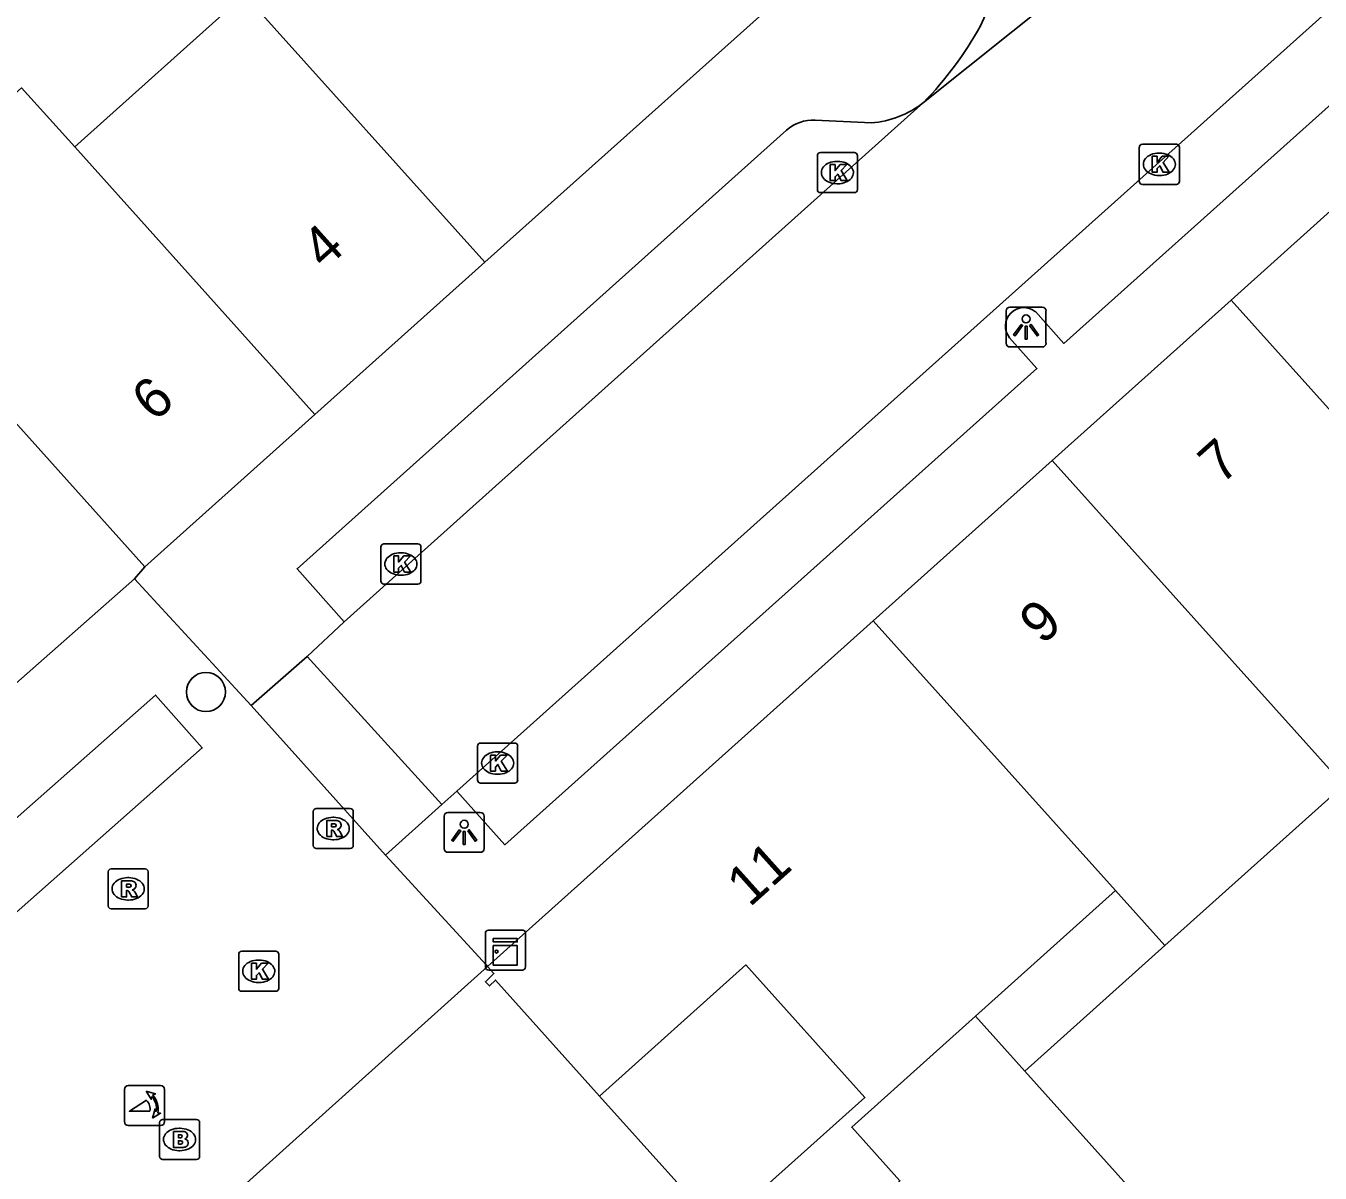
# Model space of a CAD drawing. Extents: x 162172 to 163187, y 382874 to 383684.
# Drawn here: x 162881.99 to 162914.31, y 383535.51 to 383564.16 of the extents above; entities that cross this region are included whole.
import ezdxf

# ---------------------------------------------------------------- set-up
doc = ezdxf.new("R2010")
doc.units = 0
for name, color, linetype in [('IMGEO_Boom', 7, 'Continuous'), ('IMGEO_Brandkraan', 7, 'Continuous'), ('IMGEO_Kast', 7, 'Continuous'), ('IMGEO_Kolk', 7, 'Continuous'), ('IMGEO_Lichtpunt', 7, 'Continuous'), ('IMGEO_Pand', 7, 'Continuous'), ('IMGEO_Pand_nummerreeks', 7, 'Continuous'), ('IMGEO_Poller', 7, 'Continuous'), ('IMGEO_Rijbaan_lokaal_open', 7, 'Continuous'), ('IMGEO_Rioolput', 7, 'Continuous'), ('IMGEO_Voetpad_open', 7, 'Continuous')]:
    doc.layers.add(name, color=color, linetype=linetype)

msp = doc.modelspace()

# ---------------------------------------------------------------- linework, layer by layer
at = {"layer": 'IMGEO_Boom'}
msp.add_circle((162886.488, 383547.523), 0.489, dxfattribs=at)
at = {"layer": 'IMGEO_Brandkraan'}
for p, q in [((162885.328, 383535.92), (162885.328, 383536.772)), ((162885.403, 383536.846), (162886.255, 383536.846)), ((162886.329, 383536.772), (162886.329, 383535.92)), ((162885.816, 383536.626), (162885.841, 383536.626)), ((162886.255, 383535.846), (162885.403, 383535.846)), ((162885.839, 383536.066), (162885.814, 383536.066))]:
    msp.add_line(p, q, dxfattribs=at)
for points in [[(162885.328, 383535.92), (162885.328, 383536.772)], [(162885.403, 383536.846), (162886.255, 383536.846)], [(162886.329, 383536.772), (162886.329, 383535.92)], [(162885.676, 383536.546), (162885.676, 383536.146), (162885.889, 383536.146)], [(162885.907, 383536.546), (162885.676, 383536.546)], [(162885.855, 383536.465), (162885.801, 383536.465), (162885.801, 383536.389)], [(162885.801, 383536.389), (162885.854, 383536.389)], [(162885.863, 383536.313), (162885.801, 383536.313), (162885.801, 383536.232)], [(162885.801, 383536.232), (162885.863, 383536.232)], [(162886.255, 383535.846), (162885.403, 383535.846)]]:
    msp.add_lwpolyline(points, dxfattribs=at)
for centre, radius, start, end in [((162885.405, 383536.77), 0.0765, 91.552, 178.448), ((162885.405, 383536.77), 0.0765, 91.552, 178.448), ((162886.253, 383536.77), 0.0765, 1.552, 88.448), ((162886.253, 383536.77), 0.0765, 1.552, 88.448), ((162885.856, 383536.427), 0.0379, 267.8285, 90.9355), ((162885.911, 383536.401), 0.145, 59.4692, 91.5367), ((162885.936, 383536.448), 0.0922, 285.5137, 58.1501), ((162885.864, 383536.272), 0.0404, 269.8759, 90.5077), ((162885.895, 383536.397), 0.251, 268.6676, 293.5347), ((162885.941, 383536.256), 0.105, 301.3115, 78.989), ((162885.405, 383535.922), 0.0765, 181.552, 268.448), ((162885.405, 383535.922), 0.0765, 181.552, 268.448), ((162886.253, 383535.922), 0.0765, 271.552, 358.448), ((162886.253, 383535.922), 0.0765, 271.552, 358.448)]:
    msp.add_arc(centre, radius, start, end, dxfattribs=at)
for centre, major_axis, ratio, start_param, end_param in [((162885.815, 383536.346), (-0.387, 0.002), 0.722429, 4.712389, 7.853982), ((162885.84, 383536.346), (-0.39, 0.002), 0.717154, 1.570796, 4.712389)]:
    msp.add_ellipse(centre, major_axis=major_axis, ratio=ratio, start_param=start_param, end_param=end_param, dxfattribs=at)
at = {"layer": 'IMGEO_Kast'}
for p, q in [((162893.465, 383540.65), (162893.465, 383541.491)), ((162893.465, 383541.491), (162893.465, 383540.65)), ((162893.54, 383541.575), (162894.381, 383541.575)), ((162894.381, 383541.575), (162893.54, 383541.575)), ((162894.465, 383541.5), (162894.465, 383540.659)), ((162894.465, 383540.659), (162894.465, 383541.5)), ((162894.39, 383540.575), (162893.549, 383540.575)), ((162893.549, 383540.575), (162894.39, 383540.575))]:
    msp.add_line(p, q, dxfattribs=at)
for points in [[(162893.66, 383541.365), (162894.26, 383541.365), (162894.26, 383541.28), (162893.66, 383541.28), (162893.66, 383541.365)], [(162893.66, 383541.19), (162894.26, 383541.19), (162894.26, 383540.701), (162893.66, 383540.701), (162893.66, 383541.19)]]:
    msp.add_lwpolyline(points, dxfattribs=at)
msp.add_circle((162893.744, 383541.039), 0.0377, dxfattribs=at)
for centre, start, end in [((162893.543, 383541.497), 92.4484, 184.2845), ((162893.543, 383541.497), 92.4484, 184.2845), ((162894.387, 383541.497), 2.4484, 94.2845), ((162894.387, 383541.497), 2.4484, 94.2845), ((162893.543, 383540.653), 182.4484, 274.2845), ((162893.543, 383540.653), 182.4484, 274.2845), ((162894.387, 383540.653), 272.4484, 4.2845), ((162894.387, 383540.653), 272.4484, 4.2845)]:
    msp.add_arc(centre, 0.0779, start, end, dxfattribs=at)
at = {"layer": 'IMGEO_Kolk'}
for p, q in [((162901.829, 383560.997), (162902.681, 383560.997)), ((162909.794, 383560.277), (162909.794, 383561.129)), ((162909.869, 383561.203), (162910.721, 383561.203)), ((162910.795, 383561.129), (162910.795, 383560.277)), ((162901.754, 383560.071), (162901.754, 383560.923)), ((162902.242, 383560.777), (162902.267, 383560.777)), ((162902.755, 383560.923), (162902.755, 383560.071)), ((162910.282, 383560.983), (162910.307, 383560.983)), ((162910.305, 383560.423), (162910.28, 383560.423)), ((162902.265, 383560.217), (162902.24, 383560.217)), ((162910.721, 383560.203), (162909.869, 383560.203)), ((162902.681, 383559.997), (162901.829, 383559.997)), ((162890.855, 383550.294), (162890.855, 383551.146)), ((162890.93, 383551.22), (162891.782, 383551.22)), ((162891.343, 383551), (162891.368, 383551)), ((162891.856, 383551.146), (162891.856, 383550.294)), ((162891.366, 383550.44), (162891.341, 383550.44)), ((162891.782, 383550.22), (162890.93, 383550.22)), ((162893.27, 383545.322), (162893.27, 383546.174)), ((162893.345, 383546.248), (162894.197, 383546.248)), ((162894.271, 383546.174), (162894.271, 383545.322)), ((162893.758, 383546.028), (162893.783, 383546.028)), ((162894.197, 383545.248), (162893.345, 383545.248)), ((162893.781, 383545.468), (162893.756, 383545.468)), ((162887.305, 383540.121), (162887.305, 383540.973)), ((162887.38, 383541.047), (162888.232, 383541.047)), ((162888.306, 383540.973), (162888.306, 383540.121)), ((162887.793, 383540.827), (162887.818, 383540.827)), ((162888.232, 383540.047), (162887.38, 383540.047)), ((162887.816, 383540.267), (162887.791, 383540.267))]:
    msp.add_line(p, q, dxfattribs=at)
for points in [[(162901.829, 383560.997), (162902.681, 383560.997)], [(162909.794, 383560.277), (162909.794, 383561.129)], [(162909.869, 383561.203), (162910.721, 383561.203)], [(162910.795, 383561.129), (162910.795, 383560.277)], [(162901.754, 383560.071), (162901.754, 383560.923)], [(162902.075, 383560.697), (162902.198, 383560.697), (162902.198, 383560.546), (162902.328, 383560.697), (162902.492, 383560.697), (162902.346, 383560.546), (162902.499, 383560.297), (162902.347, 383560.297), (162902.262, 383560.461), (162902.198, 383560.394), (162902.198, 383560.297), (162902.075, 383560.297), (162902.075, 383560.697)], [(162902.755, 383560.923), (162902.755, 383560.071)], [(162910.115, 383560.903), (162910.238, 383560.903), (162910.238, 383560.752), (162910.368, 383560.903), (162910.532, 383560.903), (162910.386, 383560.752), (162910.539, 383560.503), (162910.387, 383560.503), (162910.302, 383560.667), (162910.238, 383560.6), (162910.238, 383560.503), (162910.115, 383560.503), (162910.115, 383560.903)], [(162910.721, 383560.203), (162909.869, 383560.203)], [(162902.681, 383559.997), (162901.829, 383559.997)], [(162890.855, 383550.294), (162890.855, 383551.146)], [(162890.93, 383551.22), (162891.782, 383551.22)], [(162891.856, 383551.146), (162891.856, 383550.294)], [(162891.176, 383550.92), (162891.299, 383550.92), (162891.299, 383550.769), (162891.429, 383550.92), (162891.593, 383550.92), (162891.447, 383550.769), (162891.6, 383550.52), (162891.448, 383550.52), (162891.363, 383550.684), (162891.299, 383550.617), (162891.299, 383550.52), (162891.176, 383550.52), (162891.176, 383550.92)], [(162891.782, 383550.22), (162890.93, 383550.22)], [(162893.27, 383545.322), (162893.27, 383546.174)], [(162893.345, 383546.248), (162894.197, 383546.248)], [(162894.271, 383546.174), (162894.271, 383545.322)], [(162893.591, 383545.948), (162893.714, 383545.948), (162893.714, 383545.797), (162893.844, 383545.948), (162894.008, 383545.948), (162893.862, 383545.797), (162894.015, 383545.548), (162893.863, 383545.548), (162893.778, 383545.712), (162893.714, 383545.645), (162893.714, 383545.548), (162893.591, 383545.548), (162893.591, 383545.948)], [(162894.197, 383545.248), (162893.345, 383545.248)], [(162887.305, 383540.121), (162887.305, 383540.973)], [(162887.38, 383541.047), (162888.232, 383541.047)], [(162888.306, 383540.973), (162888.306, 383540.121)], [(162887.626, 383540.747), (162887.749, 383540.747), (162887.749, 383540.596), (162887.879, 383540.747), (162888.043, 383540.747), (162887.897, 383540.596), (162888.05, 383540.347), (162887.898, 383540.347), (162887.813, 383540.511), (162887.749, 383540.444), (162887.749, 383540.347), (162887.626, 383540.347), (162887.626, 383540.747)], [(162888.232, 383540.047), (162887.38, 383540.047)]]:
    msp.add_lwpolyline(points, dxfattribs=at)
for centre, start, end in [((162901.831, 383560.921), 91.552, 178.448), ((162901.831, 383560.921), 91.552, 178.448), ((162902.679, 383560.921), 1.552, 88.448), ((162902.679, 383560.921), 1.552, 88.448), ((162909.871, 383561.127), 91.552, 178.448), ((162909.871, 383561.127), 91.552, 178.448), ((162910.719, 383561.127), 1.552, 88.448), ((162910.719, 383561.127), 1.552, 88.448), ((162901.831, 383560.073), 181.552, 268.448), ((162901.831, 383560.073), 181.552, 268.448), ((162902.679, 383560.073), 271.552, 358.448), ((162902.679, 383560.073), 271.552, 358.448), ((162909.871, 383560.279), 181.552, 268.448), ((162909.871, 383560.279), 181.552, 268.448), ((162910.719, 383560.279), 271.552, 358.448), ((162910.719, 383560.279), 271.552, 358.448), ((162890.932, 383551.144), 91.552, 178.448), ((162890.932, 383551.144), 91.552, 178.448), ((162891.78, 383551.144), 1.552, 88.448), ((162891.78, 383551.144), 1.552, 88.448), ((162890.932, 383550.296), 181.552, 268.448), ((162890.932, 383550.296), 181.552, 268.448), ((162891.78, 383550.296), 271.552, 358.448), ((162891.78, 383550.296), 271.552, 358.448), ((162893.347, 383546.172), 91.552, 178.448), ((162893.347, 383546.172), 91.552, 178.448), ((162894.195, 383546.172), 1.552, 88.448), ((162894.195, 383546.172), 1.552, 88.448), ((162893.347, 383545.324), 181.552, 268.448), ((162893.347, 383545.324), 181.552, 268.448), ((162894.195, 383545.324), 271.552, 358.448), ((162894.195, 383545.324), 271.552, 358.448), ((162887.382, 383540.971), 91.552, 178.448), ((162887.382, 383540.971), 91.552, 178.448), ((162888.23, 383540.971), 1.552, 88.448), ((162888.23, 383540.971), 1.552, 88.448), ((162887.382, 383540.123), 181.552, 268.448), ((162887.382, 383540.123), 181.552, 268.448), ((162888.23, 383540.123), 271.552, 358.448), ((162888.23, 383540.123), 271.552, 358.448)]:
    msp.add_arc(centre, 0.0765, start, end, dxfattribs=at)
for centre, major_axis, ratio, start_param, end_param in [((162902.241, 383560.497), (-0.387, 0.002), 0.722429, 4.712389, 7.853982), ((162902.266, 383560.497), (-0.39, 0.002), 0.717154, 1.570796, 4.712389), ((162910.281, 383560.703), (-0.387, 0.002), 0.722429, 4.712389, 7.853982), ((162910.306, 383560.703), (-0.39, 0.002), 0.717154, 1.570796, 4.712389), ((162891.342, 383550.72), (-0.387, 0.002), 0.722429, 4.712389, 7.853982), ((162891.367, 383550.72), (-0.39, 0.002), 0.717154, 1.570796, 4.712389), ((162893.757, 383545.748), (-0.387, 0.002), 0.722429, 4.712389, 7.853982), ((162893.782, 383545.748), (-0.39, 0.002), 0.717154, 1.570796, 4.712389), ((162887.792, 383540.547), (-0.387, 0.002), 0.722429, 4.712389, 7.853982), ((162887.817, 383540.547), (-0.39, 0.002), 0.717154, 1.570796, 4.712389)]:
    msp.add_ellipse(centre, major_axis=major_axis, ratio=ratio, start_param=start_param, end_param=end_param, dxfattribs=at)
at = {"layer": 'IMGEO_Lichtpunt'}
for p, q in [((162907.369, 383557.137), (162906.561, 383557.137)), ((162907.369, 383557.137), (162906.561, 383557.137)), ((162906.467, 383557.042), (162906.467, 383556.235)), ((162906.467, 383557.042), (162906.467, 383556.235)), ((162907.463, 383556.235), (162907.463, 383557.042)), ((162907.463, 383556.235), (162907.463, 383557.042)), ((162906.561, 383556.141), (162907.369, 383556.141)), ((162906.561, 383556.141), (162907.369, 383556.141)), ((162893.339, 383544.515), (162892.531, 383544.515)), ((162893.339, 383544.515), (162892.531, 383544.515)), ((162892.437, 383544.42), (162892.437, 383543.613)), ((162892.437, 383544.42), (162892.437, 383543.613)), ((162893.433, 383543.613), (162893.433, 383544.42)), ((162893.433, 383543.613), (162893.433, 383544.42)), ((162892.531, 383543.519), (162893.339, 383543.519)), ((162892.531, 383543.519), (162893.339, 383543.519))]:
    msp.add_line(p, q, dxfattribs=at)
for points in [[(162906.841, 383556.706), (162906.88, 383556.678), (162906.692, 383556.416), (162906.654, 383556.443), (162906.841, 383556.706)], [(162906.943, 383556.658), (162906.99, 383556.658), (162906.99, 383556.336), (162906.943, 383556.336), (162906.943, 383556.658)], [(162907.053, 383556.678), (162907.091, 383556.705), (162907.278, 383556.443), (162907.239, 383556.415), (162907.053, 383556.678)], [(162892.811, 383544.084), (162892.85, 383544.056), (162892.662, 383543.794), (162892.624, 383543.821), (162892.811, 383544.084)], [(162892.913, 383544.036), (162892.96, 383544.036), (162892.96, 383543.714), (162892.913, 383543.714), (162892.913, 383544.036)], [(162893.023, 383544.056), (162893.061, 383544.083), (162893.248, 383543.821), (162893.209, 383543.793), (162893.023, 383544.056)]]:
    msp.add_lwpolyline(points, dxfattribs=at)
for centre in [(162906.966, 383556.84), (162892.936, 383544.218)]:
    msp.add_circle(centre, 0.0994, dxfattribs=at)
for centre, start, end in [((162906.561, 383557.042), 90, 180), ((162906.561, 383557.042), 90, 180), ((162907.369, 383557.042), 0, 90), ((162907.369, 383557.042), 0, 90), ((162906.561, 383556.235), 180, 270), ((162906.561, 383556.235), 180, 270), ((162907.369, 383556.235), 270, 0), ((162907.369, 383556.235), 270, 360), ((162892.531, 383544.42), 90, 180), ((162892.531, 383544.42), 90, 180), ((162893.339, 383544.42), 0, 90), ((162893.339, 383544.42), 0, 90), ((162892.531, 383543.613), 180, 270), ((162892.531, 383543.613), 180, 270), ((162893.339, 383543.613), 270, 0), ((162893.339, 383543.613), 270, 360)]:
    msp.add_arc(centre, 0.0946, start, end, dxfattribs=at)
at = {"layer": 'IMGEO_Pand'}
for points in [[(162902.977, 383567.255), (162903.056, 383567.165), (162902.832, 383566.977), (162902.987, 383566.805), (162893.454, 383558.259)], [(162883.21, 383561.137), (162887.452, 383564.945)], [(162887.452, 383564.945), (162893.454, 383558.259)], [(162877.644, 383558.805), (162881.885, 383562.613), (162883.21, 383561.137)], [(162912.086, 383557.311), (162916.55, 383561.319)], [(162889.21, 383554.454), (162883.21, 383561.137)], [(162877.644, 383558.805), (162878.969, 383557.329), (162884.966, 383550.649)], [(162893.454, 383558.259), (162889.21, 383554.454)], [(162907.618, 383553.305), (162912.086, 383557.311)], [(162912.086, 383557.311), (162918.127, 383550.582), (162919.361, 383549.207)], [(162889.21, 383554.454), (162884.966, 383550.649)], [(162903.15, 383549.3), (162907.618, 383553.305)], [(162907.618, 383553.305), (162913.662, 383546.574), (162914.898, 383545.198)], [(162884.966, 383550.649), (162884.703, 383550.348)], [(162880.536, 383546.676), (162884.703, 383550.348)], [(162893.519, 383540.667), (162903.15, 383549.3)], [(162909.198, 383542.565), (162903.15, 383549.3)], [(162914.898, 383545.198), (162910.434, 383541.189)], [(162909.198, 383542.565), (162905.7, 383539.425)], [(162910.434, 383541.189), (162909.198, 383542.565)], [(162910.434, 383541.189), (162906.936, 383538.048)], [(162896.314, 383537.43), (162893.721, 383540.326), (162893.57, 383540.18), (162893.468, 383540.287), (162893.679, 383540.489), (162893.519, 383540.667)], [(162896.314, 383537.43), (162899.97, 383540.708), (162902.941, 383537.394), (162899.288, 383534.119)], [(162905.7, 383539.425), (162902.612, 383536.653), (162903.815, 383535.313), (162900.716, 383532.531)], [(162905.7, 383539.425), (162906.936, 383538.048)], [(162906.936, 383538.048), (162915.018, 383529.044)]]:
    msp.add_lwpolyline(points, dxfattribs=at)
at = {"layer": 'IMGEO_Poller'}
for p, q in [((162884.455, 383537.598), (162884.455, 383536.791)), ((162884.455, 383537.598), (162884.455, 383536.791)), ((162885.357, 383537.693), (162884.549, 383537.693)), ((162885.357, 383537.693), (162884.549, 383537.693)), ((162885.451, 383536.791), (162885.451, 383537.598)), ((162885.451, 383536.791), (162885.451, 383537.598)), ((162884.549, 383536.696), (162885.357, 383536.696)), ((162884.549, 383536.696), (162885.357, 383536.696))]:
    msp.add_line(p, q, dxfattribs=at)
for points in [[(162885.134, 383537.422), (162885.122, 383537.349), (162884.997, 383537.554)], [(162884.997, 383537.554), (162885.228, 383537.488), (162885.157, 383537.456)], [(162885.09, 383537.049), (162884.577, 383537.049), (162885.007, 383537.324)], [(162885.15, 383536.877), (162885.216, 383537.108), (162885.246, 383537.04)], [(162885.282, 383537.013), (162885.354, 383537.002), (162885.15, 383536.877)]]:
    msp.add_lwpolyline(points, dxfattribs=at)
for centre, radius, start, end in [((162884.549, 383537.598), 0.0946, 90, 180), ((162884.549, 383537.598), 0.0946, 90, 180), ((162884.776, 383537.109), 0.476, 351.7527, 41.1691), ((162884.776, 383537.109), 0.516, 349.3569, 42.2912), ((162885.357, 383537.598), 0.0946, 0, 90), ((162885.357, 383537.598), 0.0946, 0, 90), ((162884.762, 383537.099), 0.332, 351.3247, 42.4854), ((162884.549, 383536.791), 0.0946, 180, 270), ((162884.549, 383536.791), 0.0946, 180, 270), ((162885.357, 383536.791), 0.0946, 270, 0), ((162885.357, 383536.791), 0.0946, 270, 0)]:
    msp.add_arc(centre, radius, start, end, dxfattribs=at)
at = {"layer": 'IMGEO_Rijbaan_lokaal_open'}
for points in [[(162892.756, 383545.048), (162925.593, 383574.476)], [(162904.404, 383562.246), (162918.778, 383573.734)], [(162904.404, 383562.246), (162889.937, 383549.275)], [(162884.703, 383550.348), (162887.613, 383547.183)], [(162889.012, 383548.41), (162889.937, 383549.275)], [(162887.613, 383547.183), (162889.012, 383548.41)], [(162889.012, 383548.41), (162892.379, 383544.71)], [(162881.604, 383541.893), (162880.438, 383543.213), (162885.228, 383547.445), (162886.394, 383546.125), (162881.604, 383541.893)], [(162890.969, 383543.445), (162887.613, 383547.183)], [(162892.756, 383545.048), (162892.379, 383544.71)], [(162892.379, 383544.71), (162890.969, 383543.445)], [(162890.969, 383543.445), (162893.482, 383540.708), (162893.519, 383540.667)], [(162893.519, 383540.667), (162880.733, 383529.18)], [(162899.288, 383534.119), (162896.314, 383537.43)]]:
    msp.add_lwpolyline(points, dxfattribs=at)
for centre, radius, start, end in [((162899.598, 383567.169), 6.916, 334.2203, 26.9183), ((162897.983, 383568.499), 8.963, 315.7573, 331.0506)]:
    msp.add_arc(centre, radius, start, end, dxfattribs=at)
at = {"layer": 'IMGEO_Rioolput'}
for p, q in [((162889.166, 383543.687), (162889.166, 383544.539)), ((162889.241, 383544.613), (162890.093, 383544.613)), ((162890.167, 383544.539), (162890.167, 383543.687)), ((162889.654, 383544.393), (162889.679, 383544.393)), ((162890.093, 383543.613), (162889.241, 383543.613)), ((162889.677, 383543.833), (162889.652, 383543.833)), ((162884.045, 383542.18), (162884.045, 383543.032)), ((162884.12, 383543.106), (162884.972, 383543.106)), ((162885.046, 383543.032), (162885.046, 383542.18)), ((162884.533, 383542.886), (162884.558, 383542.886)), ((162884.556, 383542.326), (162884.531, 383542.326)), ((162884.972, 383542.106), (162884.12, 383542.106))]:
    msp.add_line(p, q, dxfattribs=at)
for points in [[(162889.166, 383543.687), (162889.166, 383544.539)], [(162889.241, 383544.613), (162890.093, 383544.613)], [(162890.167, 383544.539), (162890.167, 383543.687)], [(162889.755, 383544.311), (162889.503, 383544.313), (162889.503, 383543.913)], [(162889.681, 383544.232), (162889.627, 383544.232), (162889.627, 383544.151)], [(162889.503, 383543.913), (162889.627, 383543.913), (162889.627, 383544.075), (162889.638, 383544.075)], [(162889.627, 383544.151), (162889.679, 383544.151)], [(162889.685, 383544.046), (162889.756, 383543.913), (162889.896, 383543.913), (162889.831, 383544.039)], [(162890.093, 383543.613), (162889.241, 383543.613)], [(162884.045, 383542.18), (162884.045, 383543.032)], [(162884.12, 383543.106), (162884.972, 383543.106)], [(162885.046, 383543.032), (162885.046, 383542.18)], [(162884.634, 383542.804), (162884.382, 383542.806), (162884.382, 383542.406)], [(162884.382, 383542.406), (162884.506, 383542.406), (162884.506, 383542.568), (162884.517, 383542.568)], [(162884.56, 383542.725), (162884.506, 383542.725), (162884.506, 383542.644)], [(162884.506, 383542.644), (162884.558, 383542.644)], [(162884.564, 383542.539), (162884.635, 383542.406), (162884.775, 383542.406), (162884.71, 383542.532)], [(162884.972, 383542.106), (162884.12, 383542.106)]]:
    msp.add_lwpolyline(points, dxfattribs=at)
for centre, radius, start, end in [((162889.243, 383544.537), 0.0765, 91.552, 178.448), ((162889.243, 383544.537), 0.0765, 91.552, 178.448), ((162890.091, 383544.537), 0.0765, 1.552, 88.448), ((162890.091, 383544.537), 0.0765, 1.552, 88.448), ((162889.687, 383544.136), 0.0964, 77.0061, 93.1865), ((162889.701, 383544.193), 0.0378, 276.6634, 79.6772), ((162889.754, 383544.201), 0.109, 350.3612, 89.416), ((162889.637, 383544.022), 0.0533, 26.0293, 88.6989), ((162889.663, 383544.34), 0.19, 274.7715, 282.9687), ((162889.752, 383544.201), 0.112, 277.5842, 350.9817), ((162889.736, 383543.986), 0.108, 29.5134, 73.7905), ((162889.243, 383543.689), 0.0765, 181.552, 268.448), ((162889.243, 383543.689), 0.0765, 181.552, 268.448), ((162890.091, 383543.689), 0.0765, 271.552, 358.448), ((162890.091, 383543.689), 0.0765, 271.552, 358.448), ((162884.122, 383543.03), 0.0765, 91.552, 178.448), ((162884.122, 383543.03), 0.0765, 91.552, 178.448), ((162884.97, 383543.03), 0.0765, 1.552, 88.448), ((162884.97, 383543.03), 0.0765, 1.552, 88.448), ((162884.516, 383542.515), 0.0533, 26.0293, 88.6989), ((162884.542, 383542.833), 0.19, 274.7715, 282.9687), ((162884.566, 383542.629), 0.0964, 77.0061, 93.1865), ((162884.58, 383542.686), 0.0378, 276.6634, 79.6772), ((162884.633, 383542.694), 0.109, 350.3612, 89.416), ((162884.631, 383542.694), 0.112, 277.5842, 350.9817), ((162884.615, 383542.479), 0.108, 29.5134, 73.7905), ((162884.122, 383542.182), 0.0765, 181.552, 268.448), ((162884.122, 383542.182), 0.0765, 181.552, 268.448), ((162884.97, 383542.182), 0.0765, 271.552, 358.448), ((162884.97, 383542.182), 0.0765, 271.552, 358.448)]:
    msp.add_arc(centre, radius, start, end, dxfattribs=at)
for centre, major_axis, ratio, start_param, end_param in [((162889.653, 383544.113), (-0.387, 0.002), 0.722429, 4.712389, 7.853982), ((162889.678, 383544.113), (-0.39, 0.002), 0.717154, 1.570796, 4.712389), ((162884.532, 383542.606), (-0.387, 0.002), 0.722429, 4.712389, 7.853982), ((162884.557, 383542.606), (-0.39, 0.002), 0.717154, 1.570796, 4.712389)]:
    msp.add_ellipse(centre, major_axis=major_axis, ratio=ratio, start_param=start_param, end_param=end_param, dxfattribs=at)
at = {"layer": 'IMGEO_Voetpad_open'}
for points in [[(162924.618, 383571.209), (162907.908, 383556.229), (162907.198, 383557.023)], [(162901.701, 383561.802), (162903.104, 383561.739)], [(162889.937, 383549.275), (162888.762, 383550.601), (162900.985, 383561.556)], [(162906.555, 383556.373), (162907.237, 383555.603), (162893.95, 383543.708), (162892.756, 383545.048)]]:
    msp.add_lwpolyline(points, dxfattribs=at)
for centre, radius, start, end in [((162902.928, 383564.111), 2.378, 274.2457, 308.3659), ((162901.636, 383560.826), 0.978, 86.1937, 131.7292), ((162906.909, 383556.666), 0.459, 50.9791, 219.6412)]:
    msp.add_arc(centre, radius, start, end, dxfattribs=at)

# ---------------------------------------------------------------- texts
at = {"layer": 'IMGEO_Pand_nummerreeks'}
for s, rotation, p in [('4', 41.8768, (162889.448, 383558.051)), ('6', 41.8775, (162885.204, 383554.246)), ('7', 41.8775, (162911.837, 383552.682)), ('9', 41.8718, (162907.37, 383548.677)), ('11', 41.8733, (162900.062, 383542.128))]:
    msp.add_text(s, height=1, rotation=rotation, dxfattribs=at).set_placement(p)

doc.saveas('drawing.dxf')
